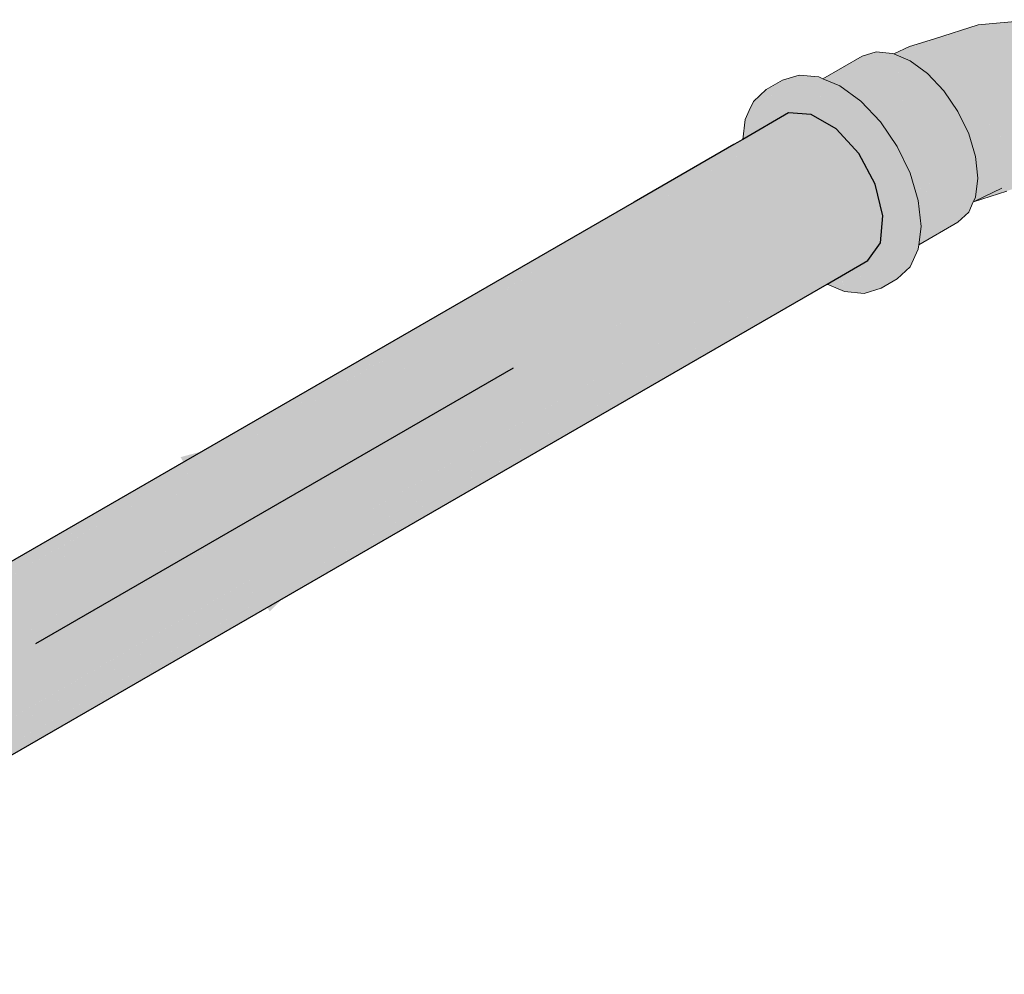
# Model space of a CAD drawing. Header units: millimetres. Extents: x 2 to 902, y -447 to 199.
# Tile 425 of 656: x 110.529 to 111.244, y 63.906 to 64.599. Entities that reach past the tile are written whole.
import ezdxf

# ---------------------------------------------------------------- set-up
doc = ezdxf.new("R2010")
doc.units = ezdxf.units.MM
doc.header["$MEASUREMENT"] = 0
for name, color, linetype, lineweight in [('AF-Condutos', 4, 'Continuous', 25), ('AF-Conexões', 9, 'Continuous', 18), ('AF-Sentido conduto', 9, 'Continuous', 30)]:
    doc.layers.add(name, color=color, linetype=linetype, lineweight=lineweight)

msp = doc.modelspace()

# ---------------------------------------------------------------- hatches: boundary and pattern name
at = {"layer": 'AF-Condutos', "linetype": 'Continuous'}
for points in [[(111.05401, 64.51211), (111.05359, 64.51186), (111.05025, 64.50994), (111.05273, 64.50158), (111.05288, 64.5028), (111.05377, 64.51013), (111.05288, 64.5028), (111.05273, 64.50158), (111.05278, 64.50144), (111.05453, 64.50296), (111.05278, 64.50144), (110.98436, 64.46271), (110.19939, 64.00817), (110.98517, 64.46237), (110.19939, 64.00817), (110.9857, 64.46214), (110.19841, 64.0076), (110.19852, 64.00752), (110.1986, 64.00746), (111.00381, 64.45444), (110.99612, 64.45771), (111.00381, 64.45444), (111.05577, 64.49138), (111.05292, 64.50095), (111.05577, 64.49138), (111.05464, 64.50194), (111.05459, 64.50247), (111.05464, 64.50194), (111.05577, 64.49138), (111.00381, 64.45444), (111.05658, 64.48373), (111.05783, 64.48443), (111.00381, 64.45444), (111.0051, 64.45389), (111.00381, 64.45444), (110.2055, 63.99091), (111.00643, 64.45333), (110.2055, 63.99091), (111.03066, 64.44302), (111.05819, 64.48321), (111.03066, 64.44302), (111.06461, 64.46162), (111.13811, 64.50189), (111.12165, 64.51985), (111.10365, 64.53024), (111.08721, 64.53128)], [(111.04752, 64.50836), (110.9752, 64.46661), (110.18889, 64.01263), (110.1891, 64.01255), (110.98436, 64.46271), (111.0415, 64.49506), (111.05278, 64.50144), (111.05025, 64.50994)], [(111.14484, 64.4241), (111.15384, 64.43691), (111.15572, 64.4565), (111.15015, 64.47949), (111.13811, 64.50189), (111.03066, 64.44302), (111.03381, 64.44168), (111.03066, 64.44302), (110.22196, 63.97295), (111.06025, 64.43043), (111.06309, 64.42922), (111.06025, 64.43043), (110.234, 63.95055), (111.08728, 64.41893), (110.25045, 63.93384), (111.08922, 64.41811), (110.23956, 63.92756), (111.10672, 64.41066), (110.24853, 63.91423), (111.10767, 64.41025), (110.24853, 63.91423), (110.24852, 63.91413), (110.24754, 63.90604), (111.11502, 64.40713), (110.24754, 63.90604), (111.11527, 64.40702)], [(110.19052, 64.01335), (110.1891, 64.01255), (110.19518, 64.00996), (110.1984, 64.00761), (110.19937, 64.00817), (110.98436, 64.46271)], [(110.20908, 63.99982), (110.21326, 63.99541), (110.2143, 63.99602), (111.00381, 64.45444), (110.20073, 64.00864), (110.1986, 64.00746)], [(110.22202, 63.98615), (110.22846, 63.97673), (110.23006, 63.97766), (111.03066, 64.44302), (110.21515, 63.9962), (110.21341, 63.99525)], [(110.22966, 63.97715), (110.22858, 63.97657), (110.23315, 63.96988), (110.24059, 63.95438), (110.24285, 63.95569), (111.06025, 64.43043)], [(110.25044, 63.93386), (111.08728, 64.41893), (110.24465, 63.9564), (110.24636, 63.94236), (110.24759, 63.93221)], [(110.24912, 63.91458), (111.10672, 64.41066), (110.25093, 63.93389), (110.24728, 63.93186), (110.24773, 63.92762), (110.24887, 63.91696), (110.24854, 63.91424)]]:
    msp.add_hatch(color=151, dxfattribs=at).paths.add_polyline_path(points)
at = {"layer": 'AF-Conexões', "linetype": 'Continuous'}
for points in [[(111.44309, 64.31365), (111.44321, 64.31029), (111.44334, 64.30674), (111.44334, 64.31034), (111.44334, 64.30674), (111.44425, 64.31075), (111.44406, 64.31066), (111.44334, 64.31384), (111.44406, 64.31066), (111.44425, 64.31075), (111.44529, 64.31531), (111.44485, 64.31497), (111.44529, 64.31531), (111.44576, 64.31737), (111.44512, 64.31648), (111.44334, 64.314), (111.44334, 64.35106), (111.44215, 64.31295), (111.44213, 64.31232), (111.44215, 64.31295), (111.44102, 64.31209), (111.43203, 64.30533), (111.44309, 64.31365), (111.44334, 64.314), (111.44334, 64.31607), (111.44331, 64.36655), (111.44309, 64.36672), (111.44225, 64.36735), (111.44309, 64.36672), (111.44331, 64.36655), (111.44334, 64.3728), (111.44309, 64.37245), (111.43928, 64.36959), (111.43203, 64.36413), (111.44309, 64.37245), (111.41763, 64.35775), (111.38286, 64.35237), (111.40086, 64.35373), (111.38286, 64.35237), (111.36484, 64.35374), (111.32861, 64.36979), (111.34593, 64.36211), (111.36484, 64.35374), (111.35501, 64.36072), (111.36484, 64.35374), (111.37538, 64.35294), (111.38286, 64.35237), (111.36022, 64.35991), (111.35857, 64.36017), (111.35687, 64.36043), (111.35347, 64.3618), (111.34848, 64.36382), (111.32946, 64.37016), (111.34077, 64.3664), (111.34848, 64.36382), (111.34265, 64.36618), (111.33945, 64.36748), (111.33758, 64.36902), (111.33461, 64.36944), (111.33758, 64.36902), (111.33592, 64.37039), (111.33255, 64.37027), (111.33106, 64.37088), (111.33255, 64.37027), (111.33592, 64.37039), (111.33397, 64.37199), (111.3315, 64.37107), (111.33035, 64.37116), (111.3315, 64.37107), (111.33397, 64.37199), (111.33383, 64.37211), (111.33945, 64.36748), (111.35687, 64.36043), (111.36546, 64.38117), (111.35356, 64.37833), (111.36546, 64.38117), (111.36804, 64.38742), (111.35687, 64.36043), (111.37743, 64.35726), (111.39861, 64.35833), (111.41789, 64.36353), (111.40974, 64.39226), (111.38912, 64.39674), (111.40974, 64.39226), (111.41789, 64.36353), (111.43293, 64.37221), (111.43174, 64.42116), (111.42167, 64.44606), (111.41312, 64.43517), (111.42369, 64.42722), (111.4261, 64.40467), (111.42398, 64.42451), (111.41619, 64.42796), (111.42398, 64.42451), (111.42369, 64.42722), (111.41312, 64.43517), (111.40971, 64.43083), (111.40603, 64.42614), (111.42167, 64.44606), (111.43174, 64.42116), (111.43174, 64.42107), (111.43204, 64.42094), (111.43174, 64.42107), (111.43293, 64.37221), (111.43461, 64.419), (111.43464, 64.41979), (111.43461, 64.419), (111.43293, 64.37221), (111.42945, 64.3702), (111.42595, 64.36818), (111.4212, 64.36544), (111.41763, 64.35775), (111.4244, 64.36166), (111.44001, 64.37067), (111.44309, 64.37245), (111.44094, 64.37684), (111.44309, 64.37245), (111.44309, 64.37808), (111.44301, 64.37803), (111.44253, 64.37775), (111.44301, 64.37803), (111.44309, 64.37808), (111.4431, 64.38479), (111.44291, 64.38456), (111.4431, 64.38479), (111.4431, 64.39108), (111.44284, 64.38936), (111.44193, 64.38334), (111.43701, 64.4172), (111.44193, 64.38334), (111.44149, 64.41383), (111.43677, 64.41884), (111.43503, 64.43082), (111.43677, 64.41884), (111.44016, 64.41734), (111.43677, 64.41884), (111.44149, 64.41383), (111.44145, 64.41677), (111.44149, 64.41383), (111.44193, 64.38334), (111.44378, 64.39558), (111.44235, 64.41318), (111.44208, 64.41649), (111.44132, 64.42591), (111.43005, 64.47643), (111.43174, 64.46372), (111.43005, 64.47643), (111.41553, 64.50635), (111.42127, 64.48058), (111.41553, 64.50635), (111.4117, 64.51584), (111.39818, 64.53499), (111.40411, 64.51063), (111.41047, 64.47968), (111.40531, 64.458), (111.41047, 64.47968), (111.40411, 64.51063), (111.39818, 64.53499), (111.37416, 64.55926), (111.35097, 64.57692), (111.3265, 64.58766), (111.35173, 64.57127), (111.38361, 64.539), (111.35173, 64.57127), (111.3265, 64.58766), (111.29951, 64.59317), (111.29025, 64.59683), (111.2675, 64.59899), (111.22479, 64.59522), (111.19313, 64.58503), (111.24184, 64.59524), (111.2704, 64.59334), (111.29604, 64.58193), (111.32922, 64.57185), (111.35516, 64.55659), (111.32922, 64.57185), (111.29604, 64.58193), (111.2704, 64.59334), (111.24184, 64.59524), (111.19313, 64.58503), (111.23968, 64.58817), (111.26854, 64.57057), (111.29534, 64.56735), (111.32834, 64.54729), (111.35049, 64.53985), (111.38446, 64.51657), (111.39397, 64.4863), (111.38446, 64.51657), (111.35049, 64.53985), (111.32834, 64.54729), (111.29534, 64.56735), (111.26854, 64.57057), (111.27672, 64.55333), (111.30447, 64.55087), (111.31371, 64.53367), (111.34418, 64.52302), (111.36602, 64.51794), (111.37241, 64.48841), (111.36602, 64.51794), (111.34418, 64.52302), (111.35305, 64.50513), (111.35145, 64.48802), (111.38163, 64.46436), (111.38719, 64.43808), (111.38163, 64.46436), (111.35145, 64.48802), (111.35305, 64.50513), (111.34418, 64.52302), (111.31371, 64.53367), (111.30447, 64.55087), (111.27672, 64.55333), (111.28765, 64.52386), (111.321, 64.51687), (111.28765, 64.52386), (111.27672, 64.55333), (111.26854, 64.57057), (111.23968, 64.58817), (111.19313, 64.58503), (111.17502, 64.57964), (111.16348, 64.57418), (111.16482, 64.57361), (111.16855, 64.57202), (111.17256, 64.57032), (111.20782, 64.57776), (111.19285, 64.55481), (111.19519, 64.55234), (111.22976, 64.56372), (111.20633, 64.53797), (111.20784, 64.53577), (111.23712, 64.54376), (111.21629, 64.5196), (111.21744, 64.51719), (111.26068, 64.53217), (111.22305, 64.49782), (111.25076, 64.50611), (111.22635, 64.49881), (111.22459, 64.48442), (111.22635, 64.49881), (111.22305, 64.49782), (111.22363, 64.49236), (111.22449, 64.48433), (111.22453, 64.48394), (111.22416, 64.48091), (111.22483, 64.48112), (111.22479, 64.48151), (111.22483, 64.48112), (111.24574, 64.48778), (111.28255, 64.50154), (111.24574, 64.48778), (111.22424, 64.47327), (111.22314, 64.47253), (111.22286, 64.4702), (111.22244, 64.46927), (111.22276, 64.4694), (111.22278, 64.46954), (111.22276, 64.4694), (111.24197, 64.47679), (111.22136, 64.46689), (111.24554, 64.47457), (111.27637, 64.48574), (111.29531, 64.48104), (111.31388, 64.49532), (111.3405, 64.47552), (111.33696, 64.47815), (111.32218, 64.47776), (111.33696, 64.47815), (111.31388, 64.49532), (111.29531, 64.48104), (111.30038, 64.47718), (111.30697, 64.47216), (111.31661, 64.46491), (111.32527, 64.4584), (111.33741, 64.45949), (111.34454, 64.46013), (111.32527, 64.4584), (111.29619, 64.46557), (111.31006, 64.45424), (111.31723, 64.44336), (111.32544, 64.43088), (111.3267, 64.43336), (111.32999, 64.43987), (111.32544, 64.43088), (111.3374, 64.42477), (111.34337, 64.4262), (111.34416, 64.42638), (111.34337, 64.4262), (111.3374, 64.42477), (111.34473, 64.42584), (111.34807, 64.42732), (111.34473, 64.42584), (111.3374, 64.42477), (111.33968, 64.4236), (111.33821, 64.42436), (111.33366, 64.42093), (111.33821, 64.42436), (111.3374, 64.42477), (111.33413, 64.42399), (111.3374, 64.42477), (111.33294, 64.42705), (111.33052, 64.42367), (111.33084, 64.42321), (111.33052, 64.42367), (111.33294, 64.42705), (111.32544, 64.43088), (111.32826, 64.42259), (111.33005, 64.42302), (111.32826, 64.42259), (111.32874, 64.42118), (111.32544, 64.43088), (111.32234, 64.43224), (111.32169, 64.42937), (111.31735, 64.43441), (111.32044, 64.42391), (111.32274, 64.41609), (111.32513, 64.41615), (111.32619, 64.41762), (111.32641, 64.41793), (111.32123, 64.42736), (111.32161, 64.42902), (111.32144, 64.4283), (111.32128, 64.42759), (111.32123, 64.42736), (111.32166, 64.42694), (111.32123, 64.42736), (111.32641, 64.41793), (111.32547, 64.42033), (111.32364, 64.42503), (111.32547, 64.42033), (111.32641, 64.41793), (111.3265, 64.41776), (111.32678, 64.41807), (111.32666, 64.41827), (111.32744, 64.41936), (111.32828, 64.42055), (111.32744, 64.41936), (111.32666, 64.41827), (111.32678, 64.41807), (111.32685, 64.41794), (111.328, 64.41852), (111.32686, 64.41792), (111.3265, 64.41776), (111.32641, 64.41793), (111.32619, 64.41762), (111.32513, 64.41615), (111.32274, 64.41609), (111.32342, 64.41376), (111.32355, 64.41333), (111.32367, 64.41294), (111.33864, 64.37424), (111.33536, 64.40163), (111.32452, 64.41406), (111.32403, 64.41461), (111.32452, 64.41406), (111.33536, 64.40163), (111.32736, 64.41619), (111.32693, 64.4178), (111.32805, 64.41845), (111.32693, 64.4178), (111.32736, 64.41619), (111.32761, 64.41661), (111.3284, 64.41792), (111.32945, 64.41907), (111.3284, 64.41792), (111.32882, 64.41729), (111.3284, 64.41792), (111.32761, 64.41661), (111.32771, 64.41645), (111.33302, 64.40724), (111.33409, 64.40538), (111.33131, 64.41358), (111.3298, 64.41803), (111.33014, 64.41829), (111.3298, 64.41803), (111.33409, 64.40538), (111.33302, 64.40724), (111.32771, 64.41645), (111.32761, 64.41661), (111.32736, 64.41619), (111.33536, 64.40163), (111.33654, 64.40114), (111.3504, 64.39539), (111.33286, 64.42033), (111.33273, 64.42052), (111.33302, 64.42046), (111.35565, 64.41544), (111.35083, 64.42798), (111.35064, 64.42846), (111.34611, 64.44025), (111.36497, 64.44678), (111.37278, 64.4229), (111.36965, 64.43247), (111.36117, 64.43045), (111.36965, 64.43247), (111.36497, 64.44678), (111.34611, 64.44025), (111.35083, 64.42798), (111.35565, 64.41544), (111.33273, 64.42052), (111.3504, 64.39539), (111.34269, 64.37573), (111.34283, 64.3761), (111.34121, 64.37538), (111.34283, 64.3761), (111.3504, 64.39539), (111.33536, 64.40163), (111.33858, 64.37475), (111.33864, 64.37424), (111.33845, 64.37472), (111.32367, 64.41294), (111.33705, 64.37439), (111.33731, 64.37365), (111.33705, 64.37439), (111.32367, 64.41294), (111.32327, 64.41312), (111.3226, 64.41262), (111.32075, 64.41119), (111.3222, 64.41205), (111.32075, 64.41119), (111.32098, 64.41035), (111.321, 64.41027), (111.32565, 64.39335), (111.33026, 64.37656), (111.33032, 64.37634), (111.33603, 64.37414), (111.33032, 64.37634), (111.33026, 64.37656), (111.32565, 64.39335), (111.321, 64.41027), (111.32098, 64.41035), (111.32075, 64.41119), (111.3205, 64.41104), (111.32071, 64.40998), (111.3205, 64.41104), (111.3197, 64.41501), (111.32005, 64.41069), (111.32017, 64.40921), (111.32032, 64.40943), (111.32017, 64.40921), (111.32175, 64.38941), (111.32725, 64.37753), (111.3308, 64.37461), (111.33241, 64.37328), (111.33, 64.3713), (111.32525, 64.37157), (111.32483, 64.37146), (111.32525, 64.37157), (111.33, 64.3713), (111.33241, 64.37328), (111.33169, 64.37388), (111.32783, 64.37218), (111.33169, 64.37388), (111.32757, 64.37229), (111.32645, 64.37185), (111.32757, 64.37229), (111.33169, 64.37388), (111.3259, 64.37296), (111.33169, 64.37388), (111.33031, 64.37501), (111.32512, 64.37328), (111.32867, 64.37447), (111.33031, 64.37501), (111.32946, 64.37571), (111.32725, 64.37753), (111.32686, 64.37837), (111.32618, 64.37984), (111.32611, 64.37999), (111.32562, 64.37888), (111.3257, 64.37881), (111.32562, 64.37888), (111.32306, 64.37306), (111.32663, 64.37804), (111.32364, 64.37388), (111.32261, 64.37245), (111.32446, 64.37138), (111.32782, 64.36944), (111.32446, 64.37138), (111.32261, 64.37245), (111.32414, 64.3713), (111.32706, 64.3691), (111.32642, 64.36958), (111.32396, 64.36773), (111.32642, 64.36958), (111.32414, 64.3713), (111.32261, 64.37245), (111.32261, 64.37093), (111.32261, 64.36713), (111.32302, 64.36702), (111.32261, 64.36713), (111.32259, 64.37093), (111.32253, 64.36709), (111.32261, 64.36671), (111.33366, 64.36413), (111.34807, 64.35775), (111.33366, 64.36413), (111.32261, 64.36671), (111.32253, 64.36709), (111.32253, 64.36665), (111.32261, 64.31365), (111.33366, 64.30533), (111.34807, 64.29895), (111.36484, 64.29494), (111.38286, 64.29357), (111.40086, 64.29493), (111.41763, 64.29895), (111.42631, 64.30103), (111.42655, 64.30109), (111.4331, 64.30581), (111.42655, 64.30109), (111.43285, 64.3026), (111.42655, 64.30109), (111.42631, 64.30103), (111.41763, 64.29895), (111.41118, 64.29741), (111.41475, 64.29768), (111.42265, 64.29828), (111.43258, 64.29903), (111.43562, 64.30326), (111.43258, 64.29903), (111.44174, 64.29973), (111.44055, 64.30444), (111.43949, 64.30864), (111.44055, 64.30444), (111.44174, 64.29973), (111.4419, 64.30477), (111.44205, 64.30978), (111.44263, 64.31003), (111.44205, 64.30978), (111.4419, 64.30477), (111.44174, 64.29973), (111.44295, 64.30502), (111.44334, 64.30674), (111.44321, 64.31029)], [(111.11319, 64.55571), (111.11486, 64.555), (111.11706, 64.55407), (111.1174, 64.55392), (111.11913, 64.55319), (111.12288, 64.55159), (111.15526, 64.57029), (111.12324, 64.5518), (111.12442, 64.55093), (111.12532, 64.55028), (111.12567, 64.55041), (111.17534, 64.56913), (111.16348, 64.57418), (111.16262, 64.57454), (111.15075, 64.57572), (111.14057, 64.57258), (111.11214, 64.55616)], [(111.17346, 64.57051), (111.17256, 64.57032), (111.17534, 64.56913), (111.18105, 64.56498), (111.18297, 64.56589), (111.20782, 64.57776)], [(111.18254, 64.56569), (111.18105, 64.56498), (111.18808, 64.55984), (111.19285, 64.55481), (111.19354, 64.55586), (111.20782, 64.57776)], [(111.17534, 64.56913), (111.12532, 64.55028), (111.13299, 64.54468)], [(111.13433, 64.54545), (111.13299, 64.54468), (111.13966, 64.53982), (111.14297, 64.53633), (111.14359, 64.53696), (111.17534, 64.56913)], [(111.14452, 64.53469), (111.18808, 64.55984), (111.17534, 64.56913), (111.14297, 64.53633)], [(111.05401, 64.51211), (111.05422, 64.51223), (111.05435, 64.51231), (111.05805, 64.51444), (111.05862, 64.51477), (111.06106, 64.51618), (111.06165, 64.51652), (111.06084, 64.53294), (111.05989, 64.533), (111.06084, 64.53294), (111.06165, 64.51652), (111.06707, 64.51965), (111.06896, 64.52074), (111.06165, 64.53289), (111.06896, 64.52074), (111.06432, 64.53272), (111.06564, 64.52931), (111.0707, 64.53232), (111.06876, 64.53244), (111.0707, 64.53232), (111.06564, 64.52931), (111.06896, 64.52074), (111.07378, 64.52352), (111.08721, 64.53128), (111.07082, 64.53231), (111.08721, 64.53128), (111.08739, 64.53126), (111.08737, 64.53137), (111.08739, 64.53126), (111.09851, 64.53056), (111.09956, 64.5305), (111.09982, 64.53048), (111.09932, 64.53274), (111.09819, 64.53339), (111.09318, 64.53472), (111.09819, 64.53339), (111.09453, 64.5355), (111.08545, 64.54075), (111.08518, 64.54091), (111.08545, 64.54075), (111.09453, 64.5355), (111.09819, 64.53339), (111.09773, 64.53735), (111.09819, 64.53339), (111.09932, 64.53274), (111.09982, 64.53048), (111.10112, 64.5304), (111.10131, 64.53039), (111.10081, 64.53188), (111.09877, 64.53795), (111.09838, 64.53773), (111.09877, 64.53795), (111.0966, 64.54719), (111.09877, 64.53795), (111.10081, 64.53188), (111.10131, 64.53039), (111.10155, 64.53037), (111.10103, 64.53175), (111.09947, 64.53835), (111.10103, 64.53175), (111.09956, 64.5384), (111.09793, 64.54573), (111.09956, 64.5384), (111.10103, 64.53175), (111.09965, 64.53845), (111.10103, 64.53175), (111.10155, 64.53037), (111.10321, 64.53027), (111.1013, 64.5316), (111.09975, 64.53852), (111.0982, 64.54543), (111.09771, 64.54783), (111.0963, 64.54751), (111.08014, 64.54381), (111.0963, 64.54751), (111.09771, 64.54783), (111.0982, 64.54543), (111.09975, 64.53852), (111.1013, 64.5316), (111.09987, 64.53859), (111.1013, 64.5316), (111.10321, 64.53027), (111.10365, 64.53024), (111.12165, 64.51985), (111.11265, 64.52967), (111.12165, 64.51985), (111.12245, 64.51939), (111.11289, 64.52966), (111.10288, 64.54032), (111.11289, 64.52966), (111.10293, 64.54035), (111.09855, 64.54506), (111.10293, 64.54035), (111.10308, 64.54044), (111.10293, 64.54035), (111.11289, 64.52966), (111.12245, 64.51939), (111.11369, 64.52961), (111.12245, 64.51939), (111.12165, 64.51985), (111.12789, 64.51304), (111.12789, 64.51625), (111.12252, 64.52905), (111.11538, 64.5295), (111.12252, 64.52905), (111.10436, 64.54118), (111.09795, 64.54797), (111.10397, 64.54095), (111.09795, 64.54797), (111.10436, 64.54118), (111.12252, 64.52905), (111.10574, 64.54197), (111.12252, 64.52905), (111.11898, 64.53747), (111.1077, 64.5431), (111.10804, 64.5433), (111.1077, 64.5431), (111.11898, 64.53747), (111.12252, 64.52905), (111.12354, 64.52899), (111.12252, 64.52905), (111.12789, 64.51625), (111.12789, 64.5209), (111.12789, 64.52871), (111.12789, 64.53302), (111.11844, 64.53848), (111.10906, 64.54389), (111.09998, 64.54914), (111.12789, 64.53302), (111.15429, 64.50018), (111.1421, 64.51802), (111.15429, 64.50018), (111.16953, 64.4609), (111.17155, 64.44213), (111.1363, 64.40945), (111.12789, 64.40165), (111.1421, 64.40025), (111.15429, 64.40401), (111.16365, 64.41269), (111.16763, 64.42754), (111.16365, 64.41269), (111.16953, 64.4257), (111.16992, 64.42886), (111.17943, 64.43435), (111.16992, 64.42886), (111.16953, 64.4257), (111.16365, 64.41269), (111.15429, 64.40401), (111.16607, 64.41081), (111.17542, 64.41949), (111.18131, 64.43249), (111.18169, 64.43566), (111.18332, 64.44893), (111.18131, 64.46769), (111.16365, 64.48069), (111.18131, 64.46769), (111.17542, 64.48749), (111.16607, 64.50698), (111.15387, 64.52482), (111.13966, 64.53982), (111.11265, 64.54414), (111.13966, 64.53982), (111.12442, 64.55093), (111.10036, 64.54936), (111.12442, 64.55093), (111.11214, 64.55616), (111.10265, 64.55068), (111.11214, 64.55616), (111.10918, 64.55742), (111.09498, 64.55882), (111.08278, 64.55506), (111.07101, 64.54826), (111.0832, 64.55203), (111.07101, 64.54826), (111.06165, 64.53958), (111.09741, 64.55062), (111.09432, 64.54967), (111.07848, 64.54477), (111.06165, 64.53958), (111.05871, 64.53307), (111.05577, 64.52658)], [(111.14639, 64.53577), (111.14452, 64.53469), (111.15387, 64.52482), (111.15454, 64.52385), (111.15466, 64.52398), (111.18808, 64.55984)], [(111.15588, 64.52189), (111.15725, 64.51988), (111.16607, 64.50697), (111.21014, 64.53241), (111.19994, 64.54733), (111.18808, 64.55984), (111.15454, 64.52385)], [(111.19627, 64.5527), (111.19519, 64.55234), (111.19994, 64.54733), (111.20633, 64.53797), (111.20754, 64.5393), (111.22976, 64.56372)], [(111.12288, 64.55159), (111.12442, 64.55093), (111.12324, 64.5518)], [(111.21014, 64.53241), (111.21629, 64.5196), (111.21775, 64.52128), (111.23712, 64.54376), (111.20844, 64.53594), (111.20784, 64.53577)], [(111.15402, 64.43883), (111.15846, 64.44515), (111.16421, 64.45333), (111.16953, 64.4609), (111.15879, 64.48859), (111.15674, 64.46722), (111.15879, 64.48859), (111.15429, 64.50018), (111.14949, 64.48223), (111.15099, 64.48784), (111.15429, 64.50018), (111.1412, 64.51647), (111.14556, 64.49846), (111.1471, 64.49208), (111.14556, 64.49846), (111.1412, 64.51647), (111.12789, 64.53302), (111.12789, 64.5209), (111.12789, 64.51304), (111.13811, 64.50189), (111.14922, 64.48123), (111.15015, 64.47949), (111.1534, 64.47343), (111.15015, 64.47949), (111.15234, 64.47044), (111.15355, 64.46546), (111.15572, 64.4565)], [(111.17491, 64.48855), (111.22286, 64.4996), (111.21795, 64.51613), (111.21014, 64.53241), (111.16607, 64.50697), (111.16712, 64.50478), (111.17388, 64.49069)], [(111.22331, 64.49806), (111.26068, 64.53217), (111.22278, 64.50033), (111.22475, 64.50198), (111.22199, 64.50773), (111.22475, 64.50198), (111.26068, 64.53217), (111.22085, 64.51837), (111.2219, 64.50791), (111.22085, 64.51837), (111.21762, 64.51725), (111.21744, 64.51719), (111.21763, 64.51681), (111.21795, 64.51613), (111.22001, 64.51186), (111.21795, 64.51613), (111.21977, 64.51002), (111.22267, 64.50024), (111.22286, 64.4996), (111.22305, 64.49782)], [(111.18116, 64.47553), (111.22286, 64.4996), (111.17509, 64.48859), (111.17491, 64.48855), (111.17504, 64.48828), (111.17542, 64.48749), (111.1793, 64.47445)], [(111.17994, 64.47229), (111.22453, 64.48394), (111.22286, 64.4996), (111.1793, 64.47445)], [(111.24574, 64.48778), (111.22416, 64.48091), (111.22314, 64.47253)], [(111.18352, 64.46026), (111.22453, 64.48394), (111.18079, 64.47251), (111.17994, 64.47229), (111.18026, 64.4712), (111.18131, 64.46769), (111.18219, 64.45949)], [(111.18242, 64.45734), (111.22286, 64.4702), (111.22453, 64.48394), (111.18219, 64.45949)], [(111.22143, 64.46704), (111.22136, 64.46689), (111.22229, 64.46718), (111.24197, 64.47679), (111.22244, 64.46927)], [(111.18193, 64.43759), (111.18169, 64.43566), (111.21014, 64.45208), (111.21795, 64.45933), (111.22127, 64.46668), (111.22136, 64.46689), (111.2216, 64.46741), (111.22286, 64.4702), (111.21843, 64.46595), (111.22286, 64.4702), (111.21191, 64.46388), (111.20399, 64.45931), (111.19209, 64.45244), (111.20617, 64.45931), (111.21838, 64.46527), (111.20617, 64.45931), (111.19209, 64.45244), (111.18311, 64.44726), (111.18286, 64.4452), (111.18206, 64.43861)], [(111.18386, 64.45337), (111.18293, 64.45252), (111.18332, 64.44893), (111.18322, 64.44811), (111.18311, 64.44726), (111.18348, 64.44747), (111.1834, 64.44819), (111.18348, 64.44747), (111.19209, 64.45244), (111.22286, 64.4702), (111.18443, 64.45798), (111.18242, 64.45734), (111.18283, 64.45349), (111.18293, 64.45252)], [(111.22229, 64.46718), (111.22136, 64.46689), (111.22127, 64.46668)], [(111.12789, 64.40165), (111.13128, 64.4048), (111.15266, 64.42462), (111.16407, 64.4352), (111.17155, 64.44213), (111.16969, 64.45947), (111.16727, 64.45603), (111.1552, 64.43008), (111.15307, 64.42885), (111.1552, 64.43008), (111.16727, 64.45603), (111.16969, 64.45947), (111.16953, 64.4609), (111.15402, 64.43883), (111.15384, 64.43691), (111.14484, 64.4241), (111.14409, 64.42367), (111.14287, 64.42296), (111.13355, 64.41758), (111.13223, 64.41681), (111.1319, 64.41663), (111.12926, 64.4151), (111.12789, 64.41431), (111.12557, 64.41297)], [(111.12789, 64.40165), (111.12542, 64.41289), (111.11527, 64.40702)], [(111.12789, 64.40165), (111.12554, 64.41296), (111.12544, 64.4129)]]:
    msp.add_hatch(color=161, dxfattribs=at).paths.add_polyline_path(points)
at = {"layer": 'AF-Sentido conduto', "linetype": 'Continuous'}
msp.add_hatch(color=7, dxfattribs=at).paths.add_polyline_path([(110.88754, 64.34616), (110.64606, 64.28146), (110.71077, 64.16939)])

# ---------------------------------------------------------------- linework, layer by layer
at = {"layer": 'AF-Condutos'}
for p, q in [((111.08721, 64.53128), (111.05401, 64.51211)), ((111.10365, 64.53024), (111.08721, 64.53128)), ((111.12165, 64.51985), (111.10365, 64.53024)), ((111.13811, 64.50189), (111.12165, 64.51985)), ((111.04752, 64.50836), (110.9752, 64.46661)), ((111.05025, 64.50994), (111.04752, 64.50836)), ((111.05359, 64.51186), (111.05025, 64.50994)), ((111.05401, 64.51211), (111.05359, 64.51186)), ((111.15015, 64.47949), (111.13811, 64.50189)), ((111.15572, 64.4565), (111.15015, 64.47949)), ((110.9752, 64.46661), (110.18889, 64.01263)), ((111.15384, 64.43691), (111.15572, 64.4565)), ((111.14484, 64.4241), (111.15384, 64.43691)), ((111.11527, 64.40702), (111.14484, 64.4241)), ((110.24754, 63.90604), (111.11527, 64.40702))]:
    msp.add_line(p, q, dxfattribs=at)
at = {"layer": 'AF-Conexões'}
for p, q in [((111.22479, 64.59522), (111.19313, 64.58503)), ((111.2675, 64.59899), (111.22479, 64.59522)), ((111.17502, 64.57964), (111.16348, 64.57418)), ((111.19313, 64.58503), (111.17502, 64.57964)), ((111.14057, 64.57258), (111.11214, 64.55616)), ((111.15075, 64.57572), (111.14057, 64.57258)), ((111.16262, 64.57454), (111.15075, 64.57572)), ((111.16348, 64.57418), (111.16262, 64.57454)), ((111.17534, 64.56913), (111.16348, 64.57418)), ((111.18808, 64.55984), (111.17534, 64.56913)), ((111.09498, 64.55882), (111.08278, 64.55506)), ((111.10918, 64.55742), (111.09498, 64.55882)), ((111.19994, 64.54733), (111.18808, 64.55984)), ((111.08278, 64.55506), (111.07101, 64.54826)), ((111.11214, 64.55616), (111.10918, 64.55742)), ((111.12442, 64.55093), (111.11214, 64.55616)), ((111.07101, 64.54826), (111.06165, 64.53958)), ((111.13966, 64.53982), (111.12442, 64.55093)), ((111.21014, 64.53241), (111.19994, 64.54733)), ((111.06165, 64.53958), (111.05871, 64.53307)), ((111.15387, 64.52482), (111.13966, 64.53982)), ((111.05871, 64.53307), (111.05577, 64.52658)), ((111.21795, 64.51613), (111.21014, 64.53241)), ((111.05577, 64.52658), (111.05401, 64.51211)), ((111.16607, 64.50698), (111.15387, 64.52482)), ((111.22286, 64.4996), (111.21795, 64.51613)), ((111.17542, 64.48749), (111.16607, 64.50698)), ((111.22453, 64.48394), (111.22286, 64.4996)), ((111.18131, 64.46769), (111.17542, 64.48749)), ((111.22286, 64.4702), (111.22453, 64.48394)), ((111.22136, 64.46689), (111.24554, 64.47457)), ((111.22229, 64.46718), (111.24197, 64.47679)), ((111.18332, 64.44893), (111.18131, 64.46769)), ((111.21795, 64.45933), (111.22127, 64.46668)), ((111.22127, 64.46668), (111.22229, 64.46718)), ((111.22127, 64.46668), (111.22136, 64.46689)), ((111.22136, 64.46689), (111.2216, 64.46741)), ((111.2216, 64.46741), (111.22286, 64.4702)), ((111.21014, 64.45208), (111.21795, 64.45933)), ((111.18169, 64.43566), (111.21014, 64.45208)), ((111.18169, 64.43566), (111.18332, 64.44893)), ((111.17542, 64.41949), (111.18131, 64.43249)), ((111.18131, 64.43249), (111.18169, 64.43566)), ((111.16607, 64.41081), (111.17542, 64.41949)), ((111.15429, 64.40401), (111.16607, 64.41081)), ((111.11527, 64.40702), (111.12789, 64.40165)), ((111.12789, 64.40165), (111.1421, 64.40025)), ((111.1421, 64.40025), (111.15429, 64.40401))]:
    msp.add_line(p, q, dxfattribs=at)
at = {"layer": 'AF-Sentido conduto'}
msp.add_lwpolyline([(110.54113, 64.14616), (110.88754, 64.34616)], dxfattribs=at)

doc.saveas('drawing.dxf')
